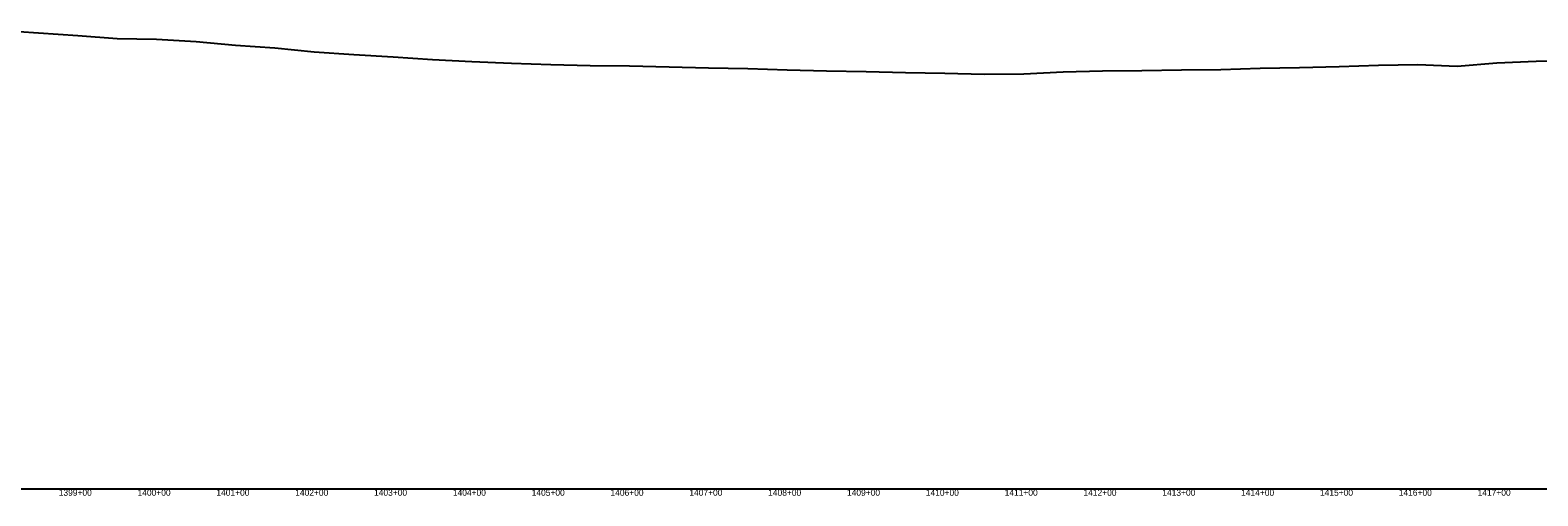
# Model space of a CAD drawing. Extents: x -3793 to 50787, y -1075 to 6138.
# Drawn here: x 25445 to 27358, y 4991 to 5583 of the extents above; entities that cross this region are included whole.
import ezdxf

# ---------------------------------------------------------------- set-up
doc = ezdxf.new("R2010")
doc.units = 0
for name, color, linetype in [('RD_DDB_Profile_EX', 7, 'Continuous'), ('RD_DDB_StaTX', 7, 'Continuous'), ('RD_GPK_Profile_Cell', 7, 'Continuous')]:
    doc.layers.add(name, color=color, linetype=linetype)

msp = doc.modelspace()

# ---------------------------------------------------------------- linework, layer by layer
at = {"layer": 'RD_DDB_Profile_EX'}
for points in [[(25405.29, 5582.564635), (25455.29, 5579.161235), (25505.29, 5575.61494), (25555.29, 5571.95699), (25605.29, 5570.917535), (25655.29, 5567.998625), (25705.29, 5563.54563), (25755.29, 5560.123475), (25805.29, 5555.11409), (25855.29, 5551.46013), (25905.29, 5548.47334), (25955.29, 5545.428715), (26005.29, 5542.58878), (26055.29, 5540.783225), (26105.29, 5538.982145), (26155.29, 5537.678135), (26205.29, 5537.30827), (26255.29, 5535.88378), (26305.29, 5534.647805)], [(26305.29, 5534.647805), (26355.29, 5533.69653), (26405.29, 5531.936535), (26455.29, 5530.895745), (26505.29, 5530.12846), (26555.29, 5528.658235), (26605.29, 5527.966265), (26655.29, 5526.69537), (26705.29, 5527.19633), (26755.29, 5529.46741), (26805.29, 5530.90995), (26855.29, 5531.23611), (26905.29, 5531.96247), (26955.29, 5532.509145), (27005.29, 5534.368645), (27055.29, 5535.176375), (27105.29, 5536.470885), (27155.29, 5537.855315), (27205.29, 5538.89891), (27255.29, 5536.840555), (27305.29, 5540.85372), (27355.29, 5543.01152), (27405.29, 5544.58109)]]:
    msp.add_lwpolyline(points, dxfattribs=at)
at = {"layer": 'RD_GPK_Profile_Cell'}
msp.add_line((1000, 5000), (44802.949908, 5000), dxfattribs=at)

# ---------------------------------------------------------------- texts
at = {"layer": 'RD_DDB_StaTX'}
for s, p in [('1399+00', (25481.085471, 4991)), ('1399+00', (25481.085471, 4991)), ('1400+00', (25581.085471, 4991)), ('1400+00', (25581.085471, 4991)), ('1401+00', (25681.085471, 4991)), ('1401+00', (25681.085471, 4991)), ('1402+00', (25781.085471, 4991)), ('1402+00', (25781.085471, 4991)), ('1403+00', (25881.085471, 4991)), ('1403+00', (25881.085471, 4991)), ('1404+00', (25981.085471, 4991)), ('1404+00', (25981.085471, 4991)), ('1405+00', (26081.085471, 4991)), ('1405+00', (26081.085471, 4991)), ('1406+00', (26181.085471, 4991)), ('1406+00', (26181.085471, 4991)), ('1407+00', (26281.085471, 4991)), ('1407+00', (26281.085471, 4991)), ('1408+00', (26381.085471, 4991)), ('1408+00', (26381.085471, 4991)), ('1409+00', (26481.085471, 4991)), ('1409+00', (26481.085471, 4991)), ('1410+00', (26581.085471, 4991)), ('1410+00', (26581.085471, 4991)), ('1411+00', (26681.085471, 4991)), ('1411+00', (26681.085471, 4991)), ('1412+00', (26781.085471, 4991)), ('1412+00', (26781.085471, 4991)), ('1413+00', (26881.085471, 4991)), ('1413+00', (26881.085471, 4991)), ('1414+00', (26981.085471, 4991)), ('1414+00', (26981.085471, 4991)), ('1415+00', (27081.085471, 4991)), ('1415+00', (27081.085471, 4991)), ('1416+00', (27181.085471, 4991)), ('1416+00', (27181.085471, 4991)), ('1417+00', (27281.085471, 4991)), ('1417+00', (27281.085471, 4991))]:
    msp.add_text(s, height=8, dxfattribs=at).set_placement(p)

doc.saveas('drawing.dxf')
